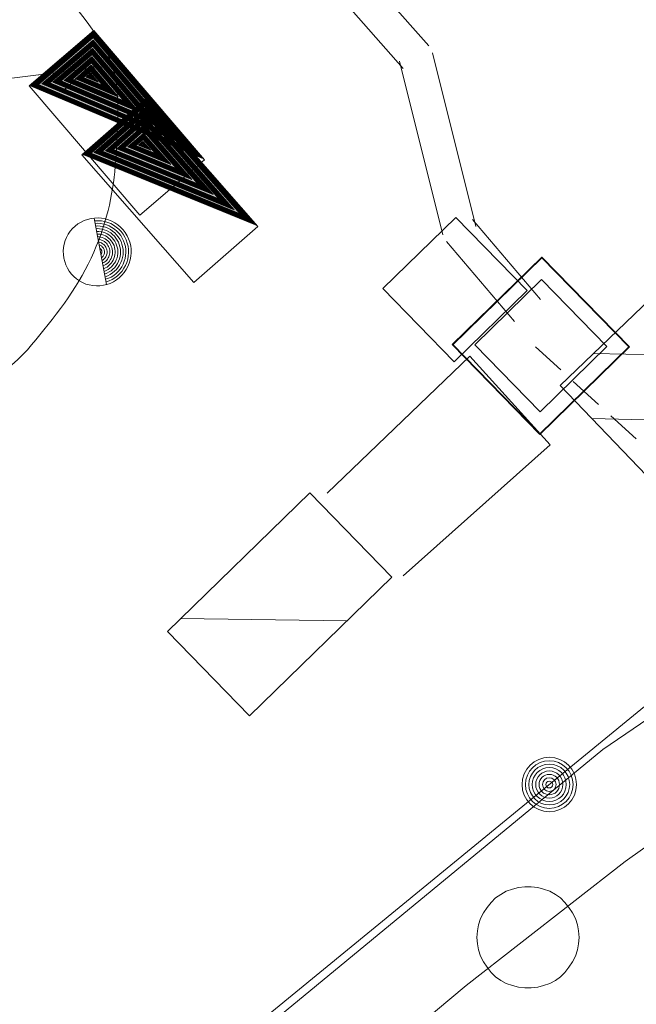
# Model space of a CAD drawing. Header units: metres. Extents: x 3425540 to 3446143, y 5432760 to 5444637.
# Tile 281 of 656: x 3440736 to 3440745, y 5438428 to 5438443. Entities that reach past the tile are written whole.
import ezdxf

# ---------------------------------------------------------------- set-up
doc = ezdxf.new("R2010")
doc.units = ezdxf.units.M
doc.linetypes.add('DASHED', pattern=[0.75, 0.5, -0.25])
for name, color, linetype, lineweight in [('B_Bestand', 9, 'Continuous', 18), ('B_Böschung', 9, 'Continuous', 18), ('B_Flurgrenzen', 9, 'Continuous', 18), ('B_Gleisachse', 9, 'Continuous', 25), ('Bestand Kabeltröge', 9, 'Continuous', 18), ('Bestand_Neu_Strecke 3443', 9, 'Continuous', 18)]:
    doc.layers.add(name, color=color, linetype=linetype, lineweight=lineweight)

msp = doc.modelspace()

# ---------------------------------------------------------------- hatches: boundary and pattern name
at = {"layer": 'B_Bestand'}
h = msp.add_hatch(color=256, dxfattribs=at)
h.paths.add_polyline_path([(3440738.904, 5438440.531), (3440737.314, 5438442.392), (3440736.383, 5438441.597)])
h.paths.add_polyline_path([(3440738.887, 5438440.544), (3440736.392, 5438441.599), (3440737.313, 5438442.385)], flags=16)
h = msp.add_hatch(color=256, dxfattribs=at)
h.paths.add_polyline_path([(3440738.869, 5438440.556), (3440737.312, 5438442.378), (3440736.401, 5438441.6)])
h.paths.add_polyline_path([(3440738.852, 5438440.569), (3440736.41, 5438441.601), (3440737.312, 5438442.372)], flags=16)
h = msp.add_hatch(color=256, dxfattribs=at)
h.paths.add_polyline_path([(3440738.835, 5438440.582), (3440737.311, 5438442.365), (3440736.42, 5438441.603)])
h.paths.add_polyline_path([(3440738.749, 5438440.644), (3440736.466, 5438441.61), (3440737.309, 5438442.33)], flags=16)
h.paths.add_polyline_path([(3440738.767, 5438440.632), (3440736.456, 5438441.608), (3440737.309, 5438442.337)], flags=16)
h.paths.add_polyline_path([(3440738.784, 5438440.619), (3440736.447, 5438441.607), (3440737.31, 5438442.344)], flags=16)
h.paths.add_polyline_path([(3440738.801, 5438440.606), (3440736.438, 5438441.606), (3440737.31, 5438442.351)], flags=16)
h.paths.add_polyline_path([(3440738.818, 5438440.594), (3440736.429, 5438441.604), (3440737.311, 5438442.358)], flags=16)
h = msp.add_hatch(color=256, dxfattribs=at)
h.paths.add_polyline_path([(3440738.732, 5438440.657), (3440737.308, 5438442.323), (3440736.475, 5438441.611)])
h.paths.add_polyline_path([(3440738.715, 5438440.669), (3440736.484, 5438441.613), (3440737.308, 5438442.317)], flags=16)
h = msp.add_hatch(color=256, dxfattribs=at)
h.paths.add_polyline_path([(3440738.698, 5438440.682), (3440737.307, 5438442.31), (3440736.493, 5438441.614)])
h.paths.add_polyline_path([(3440738.681, 5438440.694), (3440736.502, 5438441.616), (3440737.306, 5438442.303)], flags=16)
h = msp.add_hatch(color=256, dxfattribs=at)
h.paths.add_polyline_path([(3440738.595, 5438440.757), (3440737.304, 5438442.268), (3440736.548, 5438441.623)])
h.paths.add_polyline_path([(3440738.578, 5438440.77), (3440736.557, 5438441.624), (3440737.303, 5438442.261)], flags=16)
h = msp.add_hatch(color=256, dxfattribs=at)
h.paths.add_polyline_path([(3440738.561, 5438440.782), (3440737.303, 5438442.255), (3440736.567, 5438441.626)])
h.paths.add_polyline_path([(3440738.544, 5438440.795), (3440736.576, 5438441.627), (3440737.302, 5438442.248)], flags=16)
h = msp.add_hatch(color=256, dxfattribs=at)
h.paths.add_polyline_path([(3440738.527, 5438440.807), (3440737.302, 5438442.241), (3440736.585, 5438441.628)])
h.paths.add_polyline_path([(3440738.441, 5438440.87), (3440736.631, 5438441.635), (3440737.299, 5438442.206)], flags=16)
h.paths.add_polyline_path([(3440738.458, 5438440.858), (3440736.622, 5438441.634), (3440737.299, 5438442.213)], flags=16)
h.paths.add_polyline_path([(3440738.475, 5438440.845), (3440736.612, 5438441.633), (3440737.3, 5438442.22)], flags=16)
h.paths.add_polyline_path([(3440738.492, 5438440.832), (3440736.603, 5438441.631), (3440737.301, 5438442.227)], flags=16)
h.paths.add_polyline_path([(3440738.51, 5438440.82), (3440736.594, 5438441.63), (3440737.301, 5438442.234)], flags=16)
h = msp.add_hatch(color=256, dxfattribs=at)
h.paths.add_polyline_path([(3440738.424, 5438440.883), (3440737.298, 5438442.2), (3440736.64, 5438441.637)])
h.paths.add_polyline_path([(3440738.407, 5438440.895), (3440736.649, 5438441.638), (3440737.298, 5438442.193)], flags=16)
h = msp.add_hatch(color=256, dxfattribs=at)
h.paths.add_polyline_path([(3440738.389, 5438440.908), (3440737.297, 5438442.186), (3440736.658, 5438441.64)])
h.paths.add_polyline_path([(3440738.372, 5438440.92), (3440736.667, 5438441.641), (3440737.297, 5438442.179)], flags=16)
h = msp.add_hatch(color=256, dxfattribs=at)
h.paths.add_polyline_path([(3440738.287, 5438440.983), (3440737.294, 5438442.144), (3440736.713, 5438441.648)])
h.paths.add_polyline_path([(3440738.27, 5438440.995), (3440736.723, 5438441.65), (3440737.294, 5438442.138)], flags=16)
h = msp.add_hatch(color=256, dxfattribs=at)
h.paths.add_polyline_path([(3440738.252, 5438441.008), (3440737.293, 5438442.131), (3440736.732, 5438441.651)])
h.paths.add_polyline_path([(3440738.235, 5438441.021), (3440736.741, 5438441.652), (3440737.292, 5438442.124)], flags=16)
h = msp.add_hatch(color=256, dxfattribs=at)
h.paths.add_polyline_path([(3440738.218, 5438441.033), (3440737.292, 5438442.117), (3440736.75, 5438441.654)])
h.paths.add_polyline_path([(3440738.132, 5438441.096), (3440736.796, 5438441.661), (3440737.289, 5438442.083)], flags=16)
h.paths.add_polyline_path([(3440738.149, 5438441.083), (3440736.787, 5438441.66), (3440737.29, 5438442.089)], flags=16)
h.paths.add_polyline_path([(3440738.167, 5438441.071), (3440736.778, 5438441.658), (3440737.29, 5438442.096)], flags=16)
h.paths.add_polyline_path([(3440738.184, 5438441.058), (3440736.768, 5438441.657), (3440737.291, 5438442.103)], flags=16)
h.paths.add_polyline_path([(3440738.201, 5438441.046), (3440736.759, 5438441.655), (3440737.291, 5438442.11)], flags=16)
h = msp.add_hatch(color=256, dxfattribs=at)
h.paths.add_polyline_path([(3440738.115, 5438441.108), (3440737.289, 5438442.076), (3440736.805, 5438441.662)])
h.paths.add_polyline_path([(3440738.098, 5438441.121), (3440736.814, 5438441.664), (3440737.288, 5438442.069)], flags=16)
h = msp.add_hatch(color=256, dxfattribs=at)
h.paths.add_polyline_path([(3440738.081, 5438441.134), (3440737.288, 5438442.062), (3440736.823, 5438441.665)])
h.paths.add_polyline_path([(3440738.064, 5438441.146), (3440736.833, 5438441.667), (3440737.287, 5438442.055)], flags=16)
h = msp.add_hatch(color=256, dxfattribs=at)
h.paths.add_polyline_path([(3440737.978, 5438441.209), (3440737.284, 5438442.021), (3440736.879, 5438441.674)])
h.paths.add_polyline_path([(3440737.961, 5438441.221), (3440736.888, 5438441.675), (3440737.284, 5438442.014)], flags=16)
h = msp.add_hatch(color=256, dxfattribs=at)
h.paths.add_polyline_path([(3440737.944, 5438441.234), (3440737.283, 5438442.007), (3440736.897, 5438441.677)])
h.paths.add_polyline_path([(3440737.927, 5438441.246), (3440736.906, 5438441.678), (3440737.283, 5438442)], flags=16)
h = msp.add_hatch(color=256, dxfattribs=at)
h.paths.add_polyline_path([(3440737.909, 5438441.259), (3440737.282, 5438441.993), (3440736.915, 5438441.679)])
h.paths.add_polyline_path([(3440737.824, 5438441.322), (3440736.961, 5438441.687), (3440737.28, 5438441.959)], flags=16)
h.paths.add_polyline_path([(3440737.841, 5438441.309), (3440736.952, 5438441.685), (3440737.28, 5438441.966)], flags=16)
h.paths.add_polyline_path([(3440737.858, 5438441.297), (3440736.943, 5438441.684), (3440737.281, 5438441.972)], flags=16)
h.paths.add_polyline_path([(3440737.875, 5438441.284), (3440736.933, 5438441.682), (3440737.281, 5438441.979)], flags=16)
h.paths.add_polyline_path([(3440737.892, 5438441.271), (3440736.924, 5438441.681), (3440737.282, 5438441.986)], flags=16)
h = msp.add_hatch(color=256, dxfattribs=at)
h.paths.add_polyline_path([(3440737.807, 5438441.334), (3440737.279, 5438441.952), (3440736.97, 5438441.688)])
h.paths.add_polyline_path([(3440737.79, 5438441.347), (3440736.979, 5438441.689), (3440737.278, 5438441.945)], flags=16)
h = msp.add_hatch(color=256, dxfattribs=at)
h.paths.add_polyline_path([(3440737.772, 5438441.359), (3440737.278, 5438441.938), (3440736.988, 5438441.691)])
h.paths.add_polyline_path([(3440737.755, 5438441.372), (3440736.998, 5438441.692), (3440737.277, 5438441.931)], flags=16)
h = msp.add_hatch(color=256, dxfattribs=at)
h.paths.add_polyline_path([(3440737.669, 5438441.435), (3440737.275, 5438441.897), (3440737.044, 5438441.699)])
h.paths.add_polyline_path([(3440737.652, 5438441.447), (3440737.053, 5438441.701), (3440737.274, 5438441.89)], flags=16)
h = msp.add_hatch(color=256, dxfattribs=at)
h.paths.add_polyline_path([(3440737.635, 5438441.46), (3440737.274, 5438441.883), (3440737.062, 5438441.702)])
h.paths.add_polyline_path([(3440737.618, 5438441.472), (3440737.071, 5438441.704), (3440737.273, 5438441.876)], flags=16)
h = msp.add_hatch(color=256, dxfattribs=at)
h.paths.add_polyline_path([(3440737.601, 5438441.485), (3440737.272, 5438441.869), (3440737.08, 5438441.705)])
h.paths.add_polyline_path([(3440737.515, 5438441.548), (3440737.126, 5438441.712), (3440737.27, 5438441.835)], flags=16)
h.paths.add_polyline_path([(3440737.532, 5438441.535), (3440737.117, 5438441.711), (3440737.27, 5438441.842)], flags=16)
h.paths.add_polyline_path([(3440737.549, 5438441.523), (3440737.108, 5438441.709), (3440737.271, 5438441.849)], flags=16)
h.paths.add_polyline_path([(3440737.567, 5438441.51), (3440737.099, 5438441.708), (3440737.271, 5438441.855)], flags=16)
h.paths.add_polyline_path([(3440737.584, 5438441.497), (3440737.089, 5438441.706), (3440737.272, 5438441.862)], flags=16)
h = msp.add_hatch(color=256, dxfattribs=at)
h.paths.add_polyline_path([(3440737.498, 5438441.56), (3440737.269, 5438441.828), (3440737.135, 5438441.714)])
h.paths.add_polyline_path([(3440737.481, 5438441.573), (3440737.145, 5438441.715), (3440737.269, 5438441.821)], flags=16)
h = msp.add_hatch(color=256, dxfattribs=at)
h.paths.add_polyline_path([(3440737.464, 5438441.585), (3440737.268, 5438441.814), (3440737.154, 5438441.716)])
h.paths.add_polyline_path([(3440737.447, 5438441.598), (3440737.163, 5438441.718), (3440737.268, 5438441.807)], flags=16)
h = msp.add_hatch(color=256, dxfattribs=at)
h.paths.add_polyline_path([(3440737.378, 5438441.648), (3440737.265, 5438441.78), (3440737.2, 5438441.723)])
h.paths.add_polyline_path([(3440737.361, 5438441.66), (3440737.209, 5438441.725), (3440737.265, 5438441.773)], flags=16)
h = msp.add_hatch(color=256, dxfattribs=at)
h.paths.add_polyline_path([(3440737.344, 5438441.673), (3440737.264, 5438441.766), (3440737.218, 5438441.726)])
h.paths.add_polyline_path([(3440737.327, 5438441.686), (3440737.227, 5438441.728), (3440737.264, 5438441.759)], flags=16)
h = msp.add_hatch(color=256, dxfattribs=at)
h.paths.add_polyline_path([(3440737.309, 5438441.698), (3440737.263, 5438441.752), (3440737.236, 5438441.729)])
h.paths.add_polyline_path([(3440737.292, 5438441.711), (3440737.245, 5438441.731), (3440737.263, 5438441.745)], flags=16)
h = msp.add_hatch(color=256, dxfattribs=at)
h.paths.add_polyline_path([(3440739.69, 5438439.553), (3440738.075, 5438441.392), (3440737.155, 5438440.585)])
h.paths.add_polyline_path([(3440739.673, 5438439.565), (3440737.164, 5438440.586), (3440738.075, 5438441.385)], flags=16)
h = msp.add_hatch(color=256, dxfattribs=at)
h.paths.add_polyline_path([(3440739.655, 5438439.577), (3440738.074, 5438441.378), (3440737.174, 5438440.588)])
h.paths.add_polyline_path([(3440739.638, 5438439.59), (3440737.183, 5438440.589), (3440738.074, 5438441.372)], flags=16)
h = msp.add_hatch(color=256, dxfattribs=at)
h.paths.add_polyline_path([(3440739.621, 5438439.602), (3440738.073, 5438441.365), (3440737.192, 5438440.591)])
h.paths.add_polyline_path([(3440739.534, 5438439.663), (3440737.238, 5438440.599), (3440738.071, 5438441.33)], flags=16)
h.paths.add_polyline_path([(3440739.551, 5438439.651), (3440737.228, 5438440.597), (3440738.071, 5438441.337)], flags=16)
h.paths.add_polyline_path([(3440739.569, 5438439.639), (3440737.219, 5438440.596), (3440738.072, 5438441.344)], flags=16)
h.paths.add_polyline_path([(3440739.586, 5438439.626), (3440737.21, 5438440.594), (3440738.072, 5438441.351)], flags=16)
h.paths.add_polyline_path([(3440739.603, 5438439.614), (3440737.201, 5438440.593), (3440738.073, 5438441.358)], flags=16)
h = msp.add_hatch(color=256, dxfattribs=at)
h.paths.add_polyline_path([(3440739.517, 5438439.676), (3440738.071, 5438441.323), (3440737.247, 5438440.6)])
h.paths.add_polyline_path([(3440739.499, 5438439.688), (3440737.256, 5438440.602), (3440738.07, 5438441.316)], flags=16)
h = msp.add_hatch(color=256, dxfattribs=at)
h.paths.add_polyline_path([(3440739.482, 5438439.7), (3440738.07, 5438441.31), (3440737.265, 5438440.603)])
h.paths.add_polyline_path([(3440739.465, 5438439.713), (3440737.274, 5438440.605), (3440738.069, 5438441.303)], flags=16)
h = msp.add_hatch(color=256, dxfattribs=at)
h.paths.add_polyline_path([(3440739.378, 5438439.774), (3440738.067, 5438441.268), (3440737.32, 5438440.613)])
h.paths.add_polyline_path([(3440739.361, 5438439.787), (3440737.329, 5438440.614), (3440738.067, 5438441.261)], flags=16)
h = msp.add_hatch(color=256, dxfattribs=at)
h.paths.add_polyline_path([(3440739.344, 5438439.799), (3440738.066, 5438441.255), (3440737.338, 5438440.616)])
h.paths.add_polyline_path([(3440739.326, 5438439.811), (3440737.347, 5438440.617), (3440738.066, 5438441.248)], flags=16)
h = msp.add_hatch(color=256, dxfattribs=at)
h.paths.add_polyline_path([(3440739.309, 5438439.824), (3440738.065, 5438441.241), (3440737.357, 5438440.619)])
h.paths.add_polyline_path([(3440739.222, 5438439.885), (3440737.402, 5438440.627), (3440738.063, 5438441.206)], flags=16)
h.paths.add_polyline_path([(3440739.24, 5438439.873), (3440737.393, 5438440.625), (3440738.063, 5438441.213)], flags=16)
h.paths.add_polyline_path([(3440739.257, 5438439.861), (3440737.384, 5438440.623), (3440738.064, 5438441.22)], flags=16)
h.paths.add_polyline_path([(3440739.275, 5438439.848), (3440737.375, 5438440.622), (3440738.064, 5438441.227)], flags=16)
h.paths.add_polyline_path([(3440739.292, 5438439.836), (3440737.366, 5438440.62), (3440738.065, 5438441.234)], flags=16)
h = msp.add_hatch(color=256, dxfattribs=at)
h.paths.add_polyline_path([(3440739.205, 5438439.897), (3440738.063, 5438441.199), (3440737.412, 5438440.628)])
h.paths.add_polyline_path([(3440739.188, 5438439.91), (3440737.421, 5438440.63), (3440738.062, 5438441.193)], flags=16)
h = msp.add_hatch(color=256, dxfattribs=at)
h.paths.add_polyline_path([(3440739.171, 5438439.922), (3440738.062, 5438441.186), (3440737.43, 5438440.631)])
h.paths.add_polyline_path([(3440739.153, 5438439.934), (3440737.439, 5438440.633), (3440738.061, 5438441.179)], flags=16)
h = msp.add_hatch(color=256, dxfattribs=at)
h.paths.add_polyline_path([(3440739.067, 5438439.996), (3440738.059, 5438441.144), (3440737.485, 5438440.64)])
h.paths.add_polyline_path([(3440739.05, 5438440.008), (3440737.494, 5438440.642), (3440738.058, 5438441.137)], flags=16)
h = msp.add_hatch(color=256, dxfattribs=at)
h.paths.add_polyline_path([(3440739.032, 5438440.021), (3440738.058, 5438441.131), (3440737.503, 5438440.644)])
h.paths.add_polyline_path([(3440739.015, 5438440.033), (3440737.512, 5438440.645), (3440738.058, 5438441.124)], flags=16)
h = msp.add_hatch(color=256, dxfattribs=at)
h.paths.add_polyline_path([(3440738.997, 5438440.045), (3440738.057, 5438441.117), (3440737.521, 5438440.646)])
h.paths.add_polyline_path([(3440738.911, 5438440.107), (3440737.567, 5438440.654), (3440738.055, 5438441.082)], flags=16)
h.paths.add_polyline_path([(3440738.928, 5438440.095), (3440737.558, 5438440.653), (3440738.055, 5438441.089)], flags=16)
h.paths.add_polyline_path([(3440738.946, 5438440.082), (3440737.549, 5438440.651), (3440738.056, 5438441.096)], flags=16)
h.paths.add_polyline_path([(3440738.963, 5438440.07), (3440737.54, 5438440.65), (3440738.056, 5438441.103)], flags=16)
h.paths.add_polyline_path([(3440738.98, 5438440.058), (3440737.531, 5438440.648), (3440738.057, 5438441.11)], flags=16)
h = msp.add_hatch(color=256, dxfattribs=at)
h.paths.add_polyline_path([(3440738.894, 5438440.119), (3440738.054, 5438441.075), (3440737.576, 5438440.656)])
h.paths.add_polyline_path([(3440738.876, 5438440.132), (3440737.586, 5438440.657), (3440738.054, 5438441.069)], flags=16)
h = msp.add_hatch(color=256, dxfattribs=at)
h.paths.add_polyline_path([(3440738.859, 5438440.144), (3440738.054, 5438441.062), (3440737.595, 5438440.659)])
h.paths.add_polyline_path([(3440738.842, 5438440.156), (3440737.604, 5438440.66), (3440738.053, 5438441.055)], flags=16)
h = msp.add_hatch(color=256, dxfattribs=at)
h.paths.add_polyline_path([(3440738.755, 5438440.218), (3440738.051, 5438441.02), (3440737.65, 5438440.668)])
h.paths.add_polyline_path([(3440738.738, 5438440.23), (3440737.659, 5438440.67), (3440738.05, 5438441.013)], flags=16)
h = msp.add_hatch(color=256, dxfattribs=at)
h.paths.add_polyline_path([(3440738.721, 5438440.242), (3440738.05, 5438441.007), (3440737.668, 5438440.671)])
h.paths.add_polyline_path([(3440738.703, 5438440.255), (3440737.677, 5438440.673), (3440738.05, 5438441)], flags=16)
h = msp.add_hatch(color=256, dxfattribs=at)
h.paths.add_polyline_path([(3440738.686, 5438440.267), (3440738.049, 5438440.993), (3440737.686, 5438440.674)])
h.paths.add_polyline_path([(3440738.599, 5438440.329), (3440737.732, 5438440.682), (3440738.047, 5438440.958)], flags=16)
h.paths.add_polyline_path([(3440738.617, 5438440.316), (3440737.723, 5438440.68), (3440738.047, 5438440.965)], flags=16)
h.paths.add_polyline_path([(3440738.634, 5438440.304), (3440737.714, 5438440.679), (3440738.048, 5438440.972)], flags=16)
h.paths.add_polyline_path([(3440738.651, 5438440.292), (3440737.704, 5438440.677), (3440738.048, 5438440.979)], flags=16)
h.paths.add_polyline_path([(3440738.669, 5438440.279), (3440737.695, 5438440.676), (3440738.049, 5438440.986)], flags=16)
h = msp.add_hatch(color=256, dxfattribs=at)
h.paths.add_polyline_path([(3440738.582, 5438440.341), (3440738.046, 5438440.951), (3440737.741, 5438440.684)])
h.paths.add_polyline_path([(3440738.565, 5438440.353), (3440737.75, 5438440.685), (3440738.046, 5438440.945)], flags=16)
h = msp.add_hatch(color=256, dxfattribs=at)
h.paths.add_polyline_path([(3440738.548, 5438440.366), (3440738.045, 5438440.938), (3440737.759, 5438440.687)])
h.paths.add_polyline_path([(3440738.53, 5438440.378), (3440737.769, 5438440.688), (3440738.045, 5438440.931)], flags=16)
h = msp.add_hatch(color=256, dxfattribs=at)
h.paths.add_polyline_path([(3440738.444, 5438440.44), (3440738.043, 5438440.896), (3440737.814, 5438440.696)])
h.paths.add_polyline_path([(3440738.426, 5438440.452), (3440737.824, 5438440.697), (3440738.042, 5438440.889)], flags=16)
h = msp.add_hatch(color=256, dxfattribs=at)
h.paths.add_polyline_path([(3440738.409, 5438440.464), (3440738.042, 5438440.883), (3440737.833, 5438440.699)])
h.paths.add_polyline_path([(3440738.392, 5438440.477), (3440737.842, 5438440.7), (3440738.041, 5438440.876)], flags=16)
h = msp.add_hatch(color=256, dxfattribs=at)
h.paths.add_polyline_path([(3440738.374, 5438440.489), (3440738.041, 5438440.869), (3440737.851, 5438440.702)])
h.paths.add_polyline_path([(3440738.288, 5438440.551), (3440737.897, 5438440.71), (3440738.039, 5438440.834)], flags=16)
h.paths.add_polyline_path([(3440738.305, 5438440.538), (3440737.888, 5438440.708), (3440738.039, 5438440.841)], flags=16)
h.paths.add_polyline_path([(3440738.323, 5438440.526), (3440737.878, 5438440.707), (3440738.04, 5438440.848)], flags=16)
h.paths.add_polyline_path([(3440738.34, 5438440.513), (3440737.869, 5438440.705), (3440738.04, 5438440.855)], flags=16)
h.paths.add_polyline_path([(3440738.357, 5438440.501), (3440737.86, 5438440.704), (3440738.041, 5438440.862)], flags=16)
h = msp.add_hatch(color=256, dxfattribs=at)
h.paths.add_polyline_path([(3440738.271, 5438440.563), (3440738.038, 5438440.827), (3440737.906, 5438440.711)])
h.paths.add_polyline_path([(3440738.253, 5438440.575), (3440737.915, 5438440.713), (3440738.038, 5438440.821)], flags=16)
h = msp.add_hatch(color=256, dxfattribs=at)
h.paths.add_polyline_path([(3440738.236, 5438440.587), (3440738.037, 5438440.814), (3440737.924, 5438440.714)])
h.paths.add_polyline_path([(3440738.219, 5438440.6), (3440737.933, 5438440.716), (3440738.037, 5438440.807)], flags=16)
h = msp.add_hatch(color=256, dxfattribs=at)
h.paths.add_polyline_path([(3440738.149, 5438440.649), (3440738.035, 5438440.779), (3440737.97, 5438440.722)])
h.paths.add_polyline_path([(3440738.132, 5438440.661), (3440737.979, 5438440.724), (3440738.035, 5438440.772)], flags=16)
h = msp.add_hatch(color=256, dxfattribs=at)
h.paths.add_polyline_path([(3440738.115, 5438440.674), (3440738.034, 5438440.765), (3440737.988, 5438440.725)])
h.paths.add_polyline_path([(3440738.098, 5438440.686), (3440737.998, 5438440.727), (3440738.034, 5438440.759)], flags=16)
h = msp.add_hatch(color=256, dxfattribs=at)
h.paths.add_polyline_path([(3440738.08, 5438440.698), (3440738.033, 5438440.752), (3440738.007, 5438440.728)])
h.paths.add_polyline_path([(3440738.063, 5438440.711), (3440738.016, 5438440.73), (3440738.033, 5438440.745)], flags=16)

# ---------------------------------------------------------------- linework, layer by layer
for p, q in [((3440737.315, 5438442.406), (3440736.365, 5438441.594)), ((3440738.938, 5438440.506), (3440737.315, 5438442.406)), ((3440737.163, 5438441.879), (3440737.276, 5438441.989)), ((3440741.806, 5438441.956), (3440742.445, 5438439.406)), ((3440742.292, 5438442.078), (3440742.931, 5438439.528)), ((3440736.904, 5438441.554), (3440737.199, 5438441.842)), ((3440737.236, 5438441.804), (3440737.163, 5438441.879)), ((3440737.236, 5438441.804), (3440737.349, 5438441.914)), ((3440736.365, 5438441.594), (3440737.988, 5438439.694)), ((3440736.894, 5438441.554), (3440736.894, 5438441.543)), ((3440736.904, 5438441.554), (3440736.894, 5438441.554)), ((3440736.894, 5438441.543), (3440736.904, 5438441.543)), ((3440736.904, 5438441.543), (3440736.904, 5438441.554)), ((3440738.076, 5438441.406), (3440737.137, 5438440.582)), ((3440739.724, 5438439.528), (3440738.076, 5438441.406)), ((3440737.137, 5438440.582), (3440738.785, 5438438.704)), ((3440737.988, 5438439.694), (3440738.938, 5438440.506)), ((3440737.501, 5438438.675), (3440737.319, 5438439.649)), ((3440742.878, 5438439.629), (3440743.879, 5438438.456)), ((3440738.785, 5438438.704), (3440739.724, 5438439.528)), ((3440742.498, 5438439.305), (3440743.499, 5438438.132)), ((3440742.581, 5438437.791), (3440743.9, 5438439.078)), ((3440742.584, 5438437.788), (3440743.903, 5438439.075)), ((3440742.587, 5438437.785), (3440743.906, 5438439.072)), ((3440743.895, 5438439.072), (3440745.182, 5438437.753)), ((3440743.898, 5438439.075), (3440745.185, 5438437.756)), ((3440743.9, 5438439.078), (3440745.187, 5438437.759)), ((3440742.913, 5438437.787), (3440743.896, 5438438.746)), ((3440743.896, 5438438.746), (3440744.856, 5438437.763)), ((3440743.869, 5438436.472), (3440742.581, 5438437.791)), ((3440743.871, 5438436.475), (3440742.584, 5438437.793)), ((3440743.874, 5438436.477), (3440742.587, 5438437.796)), ((3440743.873, 5438436.803), (3440742.913, 5438437.787)), ((3440745.182, 5438437.764), (3440743.863, 5438436.477)), ((3440745.185, 5438437.762), (3440743.866, 5438436.475)), ((3440745.187, 5438437.759), (3440743.869, 5438436.472)), ((3440744.856, 5438437.763), (3440743.873, 5438436.803)), ((3440746.526, 5438437.621), (3440744.657, 5438437.661)), ((3440744.636, 5438436.704), (3440746.5, 5438436.658)), ((3440738.589, 5438433.764), (3440741.033, 5438433.73))]:
    msp.add_line(p, q, dxfattribs=at)
for points in [[(3440738.904, 5438440.531), (3440737.314, 5438442.392), (3440736.383, 5438441.597)], [(3440738.887, 5438440.544), (3440736.392, 5438441.599), (3440737.313, 5438442.385)], [(3440738.869, 5438440.556), (3440737.312, 5438442.378), (3440736.401, 5438441.6)], [(3440738.852, 5438440.569), (3440736.41, 5438441.601), (3440737.312, 5438442.372)], [(3440738.835, 5438440.582), (3440737.311, 5438442.365), (3440736.42, 5438441.603)], [(3440738.818, 5438440.594), (3440736.429, 5438441.604), (3440737.311, 5438442.358)], [(3440738.801, 5438440.606), (3440736.438, 5438441.606), (3440737.31, 5438442.351)], [(3440738.784, 5438440.619), (3440736.447, 5438441.607), (3440737.31, 5438442.344)], [(3440738.767, 5438440.632), (3440736.456, 5438441.608), (3440737.309, 5438442.337)], [(3440738.749, 5438440.644), (3440736.466, 5438441.61), (3440737.309, 5438442.33)], [(3440738.732, 5438440.657), (3440737.308, 5438442.323), (3440736.475, 5438441.611)], [(3440738.715, 5438440.669), (3440736.484, 5438441.613), (3440737.308, 5438442.317)], [(3440738.698, 5438440.682), (3440737.307, 5438442.31), (3440736.493, 5438441.614)], [(3440738.681, 5438440.694), (3440736.502, 5438441.616), (3440737.306, 5438442.303)], [(3440738.595, 5438440.757), (3440737.304, 5438442.268), (3440736.548, 5438441.623)], [(3440738.578, 5438440.77), (3440736.557, 5438441.624), (3440737.303, 5438442.261)], [(3440738.561, 5438440.782), (3440737.303, 5438442.255), (3440736.567, 5438441.626)], [(3440738.544, 5438440.795), (3440736.576, 5438441.627), (3440737.302, 5438442.248)], [(3440738.527, 5438440.807), (3440737.302, 5438442.241), (3440736.585, 5438441.628)], [(3440738.51, 5438440.82), (3440736.594, 5438441.63), (3440737.301, 5438442.234)], [(3440738.492, 5438440.832), (3440736.603, 5438441.631), (3440737.301, 5438442.227)], [(3440738.475, 5438440.845), (3440736.612, 5438441.633), (3440737.3, 5438442.22)], [(3440738.458, 5438440.858), (3440736.622, 5438441.634), (3440737.299, 5438442.213)], [(3440738.441, 5438440.87), (3440736.631, 5438441.635), (3440737.299, 5438442.206)], [(3440738.424, 5438440.883), (3440737.298, 5438442.2), (3440736.64, 5438441.637)], [(3440738.407, 5438440.895), (3440736.649, 5438441.638), (3440737.298, 5438442.193)], [(3440738.389, 5438440.908), (3440737.297, 5438442.186), (3440736.658, 5438441.64)], [(3440738.372, 5438440.92), (3440736.667, 5438441.641), (3440737.297, 5438442.179)], [(3440738.287, 5438440.983), (3440737.294, 5438442.144), (3440736.713, 5438441.648)], [(3440738.27, 5438440.995), (3440736.723, 5438441.65), (3440737.294, 5438442.138)], [(3440738.252, 5438441.008), (3440737.293, 5438442.131), (3440736.732, 5438441.651)], [(3440738.235, 5438441.021), (3440736.741, 5438441.652), (3440737.292, 5438442.124)], [(3440738.218, 5438441.033), (3440737.292, 5438442.117), (3440736.75, 5438441.654)], [(3440738.201, 5438441.046), (3440736.759, 5438441.655), (3440737.291, 5438442.11)], [(3440738.184, 5438441.058), (3440736.768, 5438441.657), (3440737.291, 5438442.103)], [(3440738.167, 5438441.071), (3440736.778, 5438441.658), (3440737.29, 5438442.096)], [(3440738.149, 5438441.083), (3440736.787, 5438441.66), (3440737.29, 5438442.089)], [(3440738.132, 5438441.096), (3440736.796, 5438441.661), (3440737.289, 5438442.083)], [(3440738.115, 5438441.108), (3440737.289, 5438442.076), (3440736.805, 5438441.662)], [(3440738.098, 5438441.121), (3440736.814, 5438441.664), (3440737.288, 5438442.069)], [(3440738.081, 5438441.134), (3440737.288, 5438442.062), (3440736.823, 5438441.665)], [(3440738.064, 5438441.146), (3440736.833, 5438441.667), (3440737.287, 5438442.055)], [(3440737.978, 5438441.209), (3440737.284, 5438442.021), (3440736.879, 5438441.674)], [(3440737.961, 5438441.221), (3440736.888, 5438441.675), (3440737.284, 5438442.014)], [(3440737.944, 5438441.234), (3440737.283, 5438442.007), (3440736.897, 5438441.677)], [(3440737.927, 5438441.246), (3440736.906, 5438441.678), (3440737.283, 5438442)], [(3440737.909, 5438441.259), (3440737.282, 5438441.993), (3440736.915, 5438441.679)], [(3440737.892, 5438441.271), (3440736.924, 5438441.681), (3440737.282, 5438441.986)], [(3440737.875, 5438441.284), (3440736.933, 5438441.682), (3440737.281, 5438441.979)], [(3440737.858, 5438441.297), (3440736.943, 5438441.684), (3440737.281, 5438441.972)], [(3440737.841, 5438441.309), (3440736.952, 5438441.685), (3440737.28, 5438441.966)], [(3440737.824, 5438441.322), (3440736.961, 5438441.687), (3440737.28, 5438441.959)], [(3440737.807, 5438441.334), (3440737.279, 5438441.952), (3440736.97, 5438441.688)], [(3440737.79, 5438441.347), (3440736.979, 5438441.689), (3440737.278, 5438441.945)], [(3440737.772, 5438441.359), (3440737.278, 5438441.938), (3440736.988, 5438441.691)], [(3440737.755, 5438441.372), (3440736.998, 5438441.692), (3440737.277, 5438441.931)], [(3440737.669, 5438441.435), (3440737.275, 5438441.897), (3440737.044, 5438441.699)], [(3440737.652, 5438441.447), (3440737.053, 5438441.701), (3440737.274, 5438441.89)], [(3440737.635, 5438441.46), (3440737.274, 5438441.883), (3440737.062, 5438441.702)], [(3440737.618, 5438441.472), (3440737.071, 5438441.704), (3440737.273, 5438441.876)], [(3440737.601, 5438441.485), (3440737.272, 5438441.869), (3440737.08, 5438441.705)], [(3440737.584, 5438441.497), (3440737.089, 5438441.706), (3440737.272, 5438441.862)], [(3440737.567, 5438441.51), (3440737.099, 5438441.708), (3440737.271, 5438441.855)], [(3440737.549, 5438441.523), (3440737.108, 5438441.709), (3440737.271, 5438441.849)], [(3440737.532, 5438441.535), (3440737.117, 5438441.711), (3440737.27, 5438441.842)], [(3440737.515, 5438441.548), (3440737.126, 5438441.712), (3440737.27, 5438441.835)], [(3440737.498, 5438441.56), (3440737.269, 5438441.828), (3440737.135, 5438441.714)], [(3440737.481, 5438441.573), (3440737.145, 5438441.715), (3440737.269, 5438441.821)], [(3440737.464, 5438441.585), (3440737.268, 5438441.814), (3440737.154, 5438441.716)], [(3440737.447, 5438441.598), (3440737.163, 5438441.718), (3440737.268, 5438441.807)], [(3440737.378, 5438441.648), (3440737.265, 5438441.78), (3440737.2, 5438441.723)], [(3440737.361, 5438441.66), (3440737.209, 5438441.725), (3440737.265, 5438441.773)], [(3440737.344, 5438441.673), (3440737.264, 5438441.766), (3440737.218, 5438441.726)], [(3440737.327, 5438441.686), (3440737.227, 5438441.728), (3440737.264, 5438441.759)], [(3440737.309, 5438441.698), (3440737.263, 5438441.752), (3440737.236, 5438441.729)], [(3440737.292, 5438441.711), (3440737.245, 5438441.731), (3440737.263, 5438441.745)], [(3440739.69, 5438439.553), (3440738.075, 5438441.392), (3440737.155, 5438440.585)], [(3440739.673, 5438439.565), (3440737.164, 5438440.586), (3440738.075, 5438441.385)], [(3440739.655, 5438439.577), (3440738.074, 5438441.378), (3440737.174, 5438440.588)], [(3440739.638, 5438439.59), (3440737.183, 5438440.589), (3440738.074, 5438441.372)], [(3440739.621, 5438439.602), (3440738.073, 5438441.365), (3440737.192, 5438440.591)], [(3440739.603, 5438439.614), (3440737.201, 5438440.593), (3440738.073, 5438441.358)], [(3440739.586, 5438439.626), (3440737.21, 5438440.594), (3440738.072, 5438441.351)], [(3440739.569, 5438439.639), (3440737.219, 5438440.596), (3440738.072, 5438441.344)], [(3440739.551, 5438439.651), (3440737.228, 5438440.597), (3440738.071, 5438441.337)], [(3440739.534, 5438439.663), (3440737.238, 5438440.599), (3440738.071, 5438441.33)], [(3440739.517, 5438439.676), (3440738.071, 5438441.323), (3440737.247, 5438440.6)], [(3440739.499, 5438439.688), (3440737.256, 5438440.602), (3440738.07, 5438441.316)], [(3440739.482, 5438439.7), (3440738.07, 5438441.31), (3440737.265, 5438440.603)], [(3440739.465, 5438439.713), (3440737.274, 5438440.605), (3440738.069, 5438441.303)], [(3440739.378, 5438439.774), (3440738.067, 5438441.268), (3440737.32, 5438440.613)], [(3440739.361, 5438439.787), (3440737.329, 5438440.614), (3440738.067, 5438441.261)], [(3440739.344, 5438439.799), (3440738.066, 5438441.255), (3440737.338, 5438440.616)], [(3440739.326, 5438439.811), (3440737.347, 5438440.617), (3440738.066, 5438441.248)], [(3440739.309, 5438439.824), (3440738.065, 5438441.241), (3440737.357, 5438440.619)], [(3440739.292, 5438439.836), (3440737.366, 5438440.62), (3440738.065, 5438441.234)], [(3440739.275, 5438439.848), (3440737.375, 5438440.622), (3440738.064, 5438441.227)], [(3440739.257, 5438439.861), (3440737.384, 5438440.623), (3440738.064, 5438441.22)], [(3440739.24, 5438439.873), (3440737.393, 5438440.625), (3440738.063, 5438441.213)], [(3440739.222, 5438439.885), (3440737.402, 5438440.627), (3440738.063, 5438441.206)], [(3440739.205, 5438439.897), (3440738.063, 5438441.199), (3440737.412, 5438440.628)], [(3440739.188, 5438439.91), (3440737.421, 5438440.63), (3440738.062, 5438441.193)], [(3440739.171, 5438439.922), (3440738.062, 5438441.186), (3440737.43, 5438440.631)], [(3440739.153, 5438439.934), (3440737.439, 5438440.633), (3440738.061, 5438441.179)], [(3440739.067, 5438439.996), (3440738.059, 5438441.144), (3440737.485, 5438440.64)], [(3440739.05, 5438440.008), (3440737.494, 5438440.642), (3440738.058, 5438441.137)], [(3440739.032, 5438440.021), (3440738.058, 5438441.131), (3440737.503, 5438440.644)], [(3440739.015, 5438440.033), (3440737.512, 5438440.645), (3440738.058, 5438441.124)], [(3440738.997, 5438440.045), (3440738.057, 5438441.117), (3440737.521, 5438440.646)], [(3440738.98, 5438440.058), (3440737.531, 5438440.648), (3440738.057, 5438441.11)], [(3440738.963, 5438440.07), (3440737.54, 5438440.65), (3440738.056, 5438441.103)], [(3440738.946, 5438440.082), (3440737.549, 5438440.651), (3440738.056, 5438441.096)], [(3440738.928, 5438440.095), (3440737.558, 5438440.653), (3440738.055, 5438441.089)], [(3440738.911, 5438440.107), (3440737.567, 5438440.654), (3440738.055, 5438441.082)], [(3440738.894, 5438440.119), (3440738.054, 5438441.075), (3440737.576, 5438440.656)], [(3440738.876, 5438440.132), (3440737.586, 5438440.657), (3440738.054, 5438441.069)], [(3440738.859, 5438440.144), (3440738.054, 5438441.062), (3440737.595, 5438440.659)], [(3440738.842, 5438440.156), (3440737.604, 5438440.66), (3440738.053, 5438441.055)], [(3440738.755, 5438440.218), (3440738.051, 5438441.02), (3440737.65, 5438440.668)], [(3440738.738, 5438440.23), (3440737.659, 5438440.67), (3440738.05, 5438441.013)], [(3440738.721, 5438440.242), (3440738.05, 5438441.007), (3440737.668, 5438440.671)], [(3440738.703, 5438440.255), (3440737.677, 5438440.673), (3440738.05, 5438441)], [(3440738.686, 5438440.267), (3440738.049, 5438440.993), (3440737.686, 5438440.674)], [(3440738.669, 5438440.279), (3440737.695, 5438440.676), (3440738.049, 5438440.986)], [(3440738.651, 5438440.292), (3440737.704, 5438440.677), (3440738.048, 5438440.979)], [(3440738.634, 5438440.304), (3440737.714, 5438440.679), (3440738.048, 5438440.972)], [(3440738.617, 5438440.316), (3440737.723, 5438440.68), (3440738.047, 5438440.965)], [(3440738.599, 5438440.329), (3440737.732, 5438440.682), (3440738.047, 5438440.958)], [(3440738.582, 5438440.341), (3440738.046, 5438440.951), (3440737.741, 5438440.684)], [(3440738.565, 5438440.353), (3440737.75, 5438440.685), (3440738.046, 5438440.945)], [(3440738.548, 5438440.366), (3440738.045, 5438440.938), (3440737.759, 5438440.687)], [(3440738.53, 5438440.378), (3440737.769, 5438440.688), (3440738.045, 5438440.931)], [(3440738.444, 5438440.44), (3440738.043, 5438440.896), (3440737.814, 5438440.696)], [(3440738.426, 5438440.452), (3440737.824, 5438440.697), (3440738.042, 5438440.889)], [(3440738.409, 5438440.464), (3440738.042, 5438440.883), (3440737.833, 5438440.699)], [(3440738.392, 5438440.477), (3440737.842, 5438440.7), (3440738.041, 5438440.876)], [(3440738.374, 5438440.489), (3440738.041, 5438440.869), (3440737.851, 5438440.702)], [(3440738.357, 5438440.501), (3440737.86, 5438440.704), (3440738.041, 5438440.862)], [(3440738.34, 5438440.513), (3440737.869, 5438440.705), (3440738.04, 5438440.855)], [(3440738.323, 5438440.526), (3440737.878, 5438440.707), (3440738.04, 5438440.848)], [(3440738.305, 5438440.538), (3440737.888, 5438440.708), (3440738.039, 5438440.841)], [(3440738.288, 5438440.551), (3440737.897, 5438440.71), (3440738.039, 5438440.834)], [(3440738.271, 5438440.563), (3440738.038, 5438440.827), (3440737.906, 5438440.711)], [(3440738.253, 5438440.575), (3440737.915, 5438440.713), (3440738.038, 5438440.821)], [(3440738.236, 5438440.587), (3440738.037, 5438440.814), (3440737.924, 5438440.714)], [(3440738.219, 5438440.6), (3440737.933, 5438440.716), (3440738.037, 5438440.807)], [(3440738.149, 5438440.649), (3440738.035, 5438440.779), (3440737.97, 5438440.722)], [(3440738.132, 5438440.661), (3440737.979, 5438440.724), (3440738.035, 5438440.772)], [(3440738.115, 5438440.674), (3440738.034, 5438440.765), (3440737.988, 5438440.725)], [(3440738.098, 5438440.686), (3440737.998, 5438440.727), (3440738.034, 5438440.759)], [(3440738.08, 5438440.698), (3440738.033, 5438440.752), (3440738.007, 5438440.728)], [(3440738.063, 5438440.711), (3440738.016, 5438440.73), (3440738.033, 5438440.745)]]:
    msp.add_lwpolyline(points, close=True, dxfattribs=at)
for points in [[(3440737.272, 5438439.645), (3440737.221, 5438439.632), (3440737.172, 5438439.615), (3440737.125, 5438439.592), (3440737.08, 5438439.565), (3440737.039, 5438439.533), (3440737.001, 5438439.497), (3440736.967, 5438439.457), (3440736.937, 5438439.414), (3440736.913, 5438439.368), (3440736.893, 5438439.32), (3440736.878, 5438439.27), (3440736.868, 5438439.218), (3440736.864, 5438439.166), (3440736.866, 5438439.114), (3440736.873, 5438439.062), (3440736.885, 5438439.011), (3440736.902, 5438438.962), (3440736.925, 5438438.915), (3440736.952, 5438438.87), (3440736.984, 5438438.829), (3440737.02, 5438438.791), (3440737.06, 5438438.757), (3440737.103, 5438438.727), (3440737.149, 5438438.702), (3440737.197, 5438438.682), (3440737.247, 5438438.668), (3440737.299, 5438438.658), (3440737.351, 5438438.654), (3440737.403, 5438438.656), (3440737.455, 5438438.663), (3440737.506, 5438438.675), (3440737.555, 5438438.692), (3440737.602, 5438438.715), (3440737.647, 5438438.742), (3440737.688, 5438438.774), (3440737.726, 5438438.81), (3440737.76, 5438438.85), (3440737.79, 5438438.893), (3440737.815, 5438438.939), (3440737.835, 5438438.987), (3440737.849, 5438439.037), (3440737.859, 5438439.089), (3440737.863, 5438439.141), (3440737.861, 5438439.193), (3440737.855, 5438439.245), (3440737.842, 5438439.296), (3440737.825, 5438439.345), (3440737.802, 5438439.392), (3440737.775, 5438439.437), (3440737.743, 5438439.478), (3440737.707, 5438439.516), (3440737.667, 5438439.55), (3440737.624, 5438439.58), (3440737.578, 5438439.605), (3440737.53, 5438439.625), (3440737.48, 5438439.639), (3440737.428, 5438439.649), (3440737.376, 5438439.653), (3440737.324, 5438439.651), (3440737.272, 5438439.645)], [(3440742.635, 5438439.662), (3440743.682, 5438438.588), (3440742.609, 5438437.54), (3440741.561, 5438438.614), (3440742.635, 5438439.662)], [(3440737.494, 5438438.712), (3440737.539, 5438438.728), (3440737.583, 5438438.749), (3440737.624, 5438438.774), (3440737.662, 5438438.803), (3440737.697, 5438438.837), (3440737.728, 5438438.873), (3440737.756, 5438438.913), (3440737.779, 5438438.955), (3440737.797, 5438439), (3440737.811, 5438439.046), (3440737.82, 5438439.093), (3440737.824, 5438439.141), (3440737.822, 5438439.189), (3440737.816, 5438439.237), (3440737.805, 5438439.284), (3440737.789, 5438439.329), (3440737.768, 5438439.373), (3440737.743, 5438439.414), (3440737.714, 5438439.452), (3440737.681, 5438439.487), (3440737.644, 5438439.518), (3440737.604, 5438439.546), (3440737.562, 5438439.569), (3440737.517, 5438439.587), (3440737.471, 5438439.601), (3440737.424, 5438439.61), (3440737.376, 5438439.613), (3440737.328, 5438439.612), (3440737.326, 5438439.612)], [(3440737.487, 5438438.751), (3440737.528, 5438438.766), (3440737.568, 5438438.785), (3440737.605, 5438438.809), (3440737.64, 5438438.836), (3440737.671, 5438438.867), (3440737.7, 5438438.9), (3440737.724, 5438438.937), (3440737.745, 5438438.976), (3440737.761, 5438439.017), (3440737.774, 5438439.059), (3440737.781, 5438439.102), (3440737.784, 5438439.146), (3440737.783, 5438439.19), (3440737.777, 5438439.234), (3440737.766, 5438439.277), (3440737.751, 5438439.318), (3440737.732, 5438439.358), (3440737.708, 5438439.395), (3440737.681, 5438439.43), (3440737.65, 5438439.461), (3440737.617, 5438439.49), (3440737.58, 5438439.514), (3440737.541, 5438439.535), (3440737.5, 5438439.551), (3440737.458, 5438439.564), (3440737.415, 5438439.571), (3440737.371, 5438439.574), (3440737.334, 5438439.573)], [(3440737.479, 5438438.79), (3440737.517, 5438438.804), (3440737.552, 5438438.822), (3440737.586, 5438438.844), (3440737.617, 5438438.869), (3440737.646, 5438438.897), (3440737.671, 5438438.928), (3440737.693, 5438438.961), (3440737.711, 5438438.996), (3440737.726, 5438439.034), (3440737.736, 5438439.072), (3440737.743, 5438439.111), (3440737.745, 5438439.151), (3440737.743, 5438439.191), (3440737.737, 5438439.231), (3440737.727, 5438439.269), (3440737.713, 5438439.307), (3440737.695, 5438439.342), (3440737.673, 5438439.376), (3440737.649, 5438439.407), (3440737.62, 5438439.436), (3440737.59, 5438439.461), (3440737.556, 5438439.483), (3440737.521, 5438439.501), (3440737.483, 5438439.516), (3440737.445, 5438439.526), (3440737.406, 5438439.533), (3440737.366, 5438439.535), (3440737.341, 5438439.534)], [(3440737.472, 5438438.829), (3440737.505, 5438438.842), (3440737.537, 5438438.859), (3440737.567, 5438438.878), (3440737.595, 5438438.901), (3440737.62, 5438438.927), (3440737.642, 5438438.955), (3440737.661, 5438438.985), (3440737.677, 5438439.017), (3440737.69, 5438439.051), (3440737.699, 5438439.085), (3440737.704, 5438439.121), (3440737.706, 5438439.157), (3440737.703, 5438439.192), (3440737.698, 5438439.228), (3440737.688, 5438439.262), (3440737.675, 5438439.295), (3440737.658, 5438439.327), (3440737.639, 5438439.357), (3440737.616, 5438439.385), (3440737.59, 5438439.41), (3440737.562, 5438439.432), (3440737.532, 5438439.451), (3440737.5, 5438439.467), (3440737.466, 5438439.48), (3440737.432, 5438439.489), (3440737.396, 5438439.494), (3440737.361, 5438439.496), (3440737.348, 5438439.495)], [(3440737.465, 5438438.868), (3440737.494, 5438438.88), (3440737.522, 5438438.895), (3440737.548, 5438438.913), (3440737.572, 5438438.934), (3440737.594, 5438438.957), (3440737.613, 5438438.982), (3440737.63, 5438439.009), (3440737.643, 5438439.038), (3440737.654, 5438439.068), (3440737.661, 5438439.098), (3440737.665, 5438439.13), (3440737.666, 5438439.162), (3440737.664, 5438439.193), (3440737.658, 5438439.224), (3440737.649, 5438439.255), (3440737.637, 5438439.284), (3440737.622, 5438439.312), (3440737.604, 5438439.338), (3440737.583, 5438439.362), (3440737.56, 5438439.384), (3440737.535, 5438439.403), (3440737.508, 5438439.42), (3440737.479, 5438439.433), (3440737.449, 5438439.444), (3440737.419, 5438439.451), (3440737.387, 5438439.455), (3440737.355, 5438439.456)], [(3440737.457, 5438438.907), (3440737.483, 5438438.918), (3440737.507, 5438438.932), (3440737.529, 5438438.948), (3440737.549, 5438438.967), (3440737.568, 5438438.987), (3440737.584, 5438439.009), (3440737.598, 5438439.033), (3440737.609, 5438439.058), (3440737.618, 5438439.085), (3440737.624, 5438439.112), (3440737.627, 5438439.139), (3440737.627, 5438439.167), (3440737.624, 5438439.194), (3440737.618, 5438439.221), (3440737.61, 5438439.247), (3440737.599, 5438439.273), (3440737.585, 5438439.297), (3440737.569, 5438439.319), (3440737.55, 5438439.339), (3440737.53, 5438439.358), (3440737.508, 5438439.374), (3440737.484, 5438439.388), (3440737.459, 5438439.399), (3440737.432, 5438439.408), (3440737.405, 5438439.414), (3440737.378, 5438439.417), (3440737.362, 5438439.417)], [(3440737.45, 5438438.947), (3440737.471, 5438438.957), (3440737.491, 5438438.969), (3440737.51, 5438438.983), (3440737.527, 5438439), (3440737.542, 5438439.017), (3440737.555, 5438439.037), (3440737.566, 5438439.057), (3440737.575, 5438439.079), (3440737.582, 5438439.102), (3440737.586, 5438439.125), (3440737.588, 5438439.148), (3440737.587, 5438439.172), (3440737.584, 5438439.195), (3440737.578, 5438439.218), (3440737.57, 5438439.24), (3440737.56, 5438439.261), (3440737.548, 5438439.281), (3440737.534, 5438439.3), (3440737.517, 5438439.317), (3440737.5, 5438439.332), (3440737.48, 5438439.345), (3440737.46, 5438439.356), (3440737.438, 5438439.365), (3440737.415, 5438439.372), (3440737.392, 5438439.376), (3440737.37, 5438439.378)], [(3440737.443, 5438438.987), (3440737.46, 5438438.996), (3440737.476, 5438439.007), (3440737.491, 5438439.019), (3440737.504, 5438439.033), (3440737.516, 5438439.049), (3440737.526, 5438439.065), (3440737.534, 5438439.083), (3440737.541, 5438439.101), (3440737.545, 5438439.12), (3440737.548, 5438439.139), (3440737.548, 5438439.158), (3440737.547, 5438439.178), (3440737.543, 5438439.197), (3440737.538, 5438439.215), (3440737.53, 5438439.233), (3440737.521, 5438439.25), (3440737.51, 5438439.266), (3440737.498, 5438439.281), (3440737.484, 5438439.294), (3440737.468, 5438439.306), (3440737.452, 5438439.316), (3440737.434, 5438439.324), (3440737.416, 5438439.331), (3440737.397, 5438439.335), (3440737.378, 5438439.338)], [(3440737.435, 5438439.027), (3440737.448, 5438439.035), (3440737.46, 5438439.045), (3440737.471, 5438439.055), (3440737.48, 5438439.067), (3440737.489, 5438439.08), (3440737.496, 5438439.093), (3440737.501, 5438439.107), (3440737.506, 5438439.122), (3440737.508, 5438439.137), (3440737.509, 5438439.152), (3440737.508, 5438439.167), (3440737.506, 5438439.183), (3440737.502, 5438439.197), (3440737.497, 5438439.211), (3440737.49, 5438439.225), (3440737.482, 5438439.238), (3440737.473, 5438439.25), (3440737.462, 5438439.261), (3440737.45, 5438439.27), (3440737.437, 5438439.279), (3440737.424, 5438439.286), (3440737.41, 5438439.291), (3440737.395, 5438439.296), (3440737.385, 5438439.297)], [(3440737.428, 5438439.069), (3440737.436, 5438439.076), (3440737.444, 5438439.084), (3440737.451, 5438439.093), (3440737.457, 5438439.102), (3440737.461, 5438439.112), (3440737.465, 5438439.123), (3440737.468, 5438439.133), (3440737.469, 5438439.145), (3440737.47, 5438439.156), (3440737.469, 5438439.167), (3440737.467, 5438439.178), (3440737.464, 5438439.188), (3440737.46, 5438439.199), (3440737.454, 5438439.208), (3440737.448, 5438439.218), (3440737.441, 5438439.226), (3440737.433, 5438439.234), (3440737.424, 5438439.241), (3440737.415, 5438439.246), (3440737.405, 5438439.251), (3440737.394, 5438439.255), (3440737.393, 5438439.256)], [(3440737.419, 5438439.116), (3440737.422, 5438439.122), (3440737.425, 5438439.128), (3440737.428, 5438439.135), (3440737.429, 5438439.141), (3440737.43, 5438439.148), (3440737.43, 5438439.162), (3440737.429, 5438439.169), (3440737.427, 5438439.176), (3440737.424, 5438439.182), (3440737.42, 5438439.188), (3440737.417, 5438439.194), (3440737.412, 5438439.2), (3440737.407, 5438439.204), (3440737.401, 5438439.209)], [(3440745.612, 5438438.576), (3440746.994, 5438437.132), (3440745.551, 5438435.749), (3440744.168, 5438437.193), (3440745.612, 5438438.576)], [(3440740.743, 5438435.606), (3440742.843, 5438437.622), (3440744.024, 5438436.319), (3440741.859, 5438434.393)], [(3440738.396, 5438433.577), (3440740.491, 5438435.614), (3440741.696, 5438434.375)], [(3440748.886, 5438434.627), (3440744.795, 5438431.841), (3440736.377, 5438424.905), (3440728.486, 5438418.024), (3440722.585, 5438412.857), (3440716.885, 5438407.889)], [(3440747.876, 5438434.495), (3440736.487, 5438425.162), (3440727.608, 5438417.432), (3440721.244, 5438411.846), (3440716.948, 5438408.112)], [(3440741.696, 5438434.375), (3440739.601, 5438432.338), (3440738.396, 5438433.577)]]:
    msp.add_lwpolyline(points, dxfattribs=at)
for radius in [0.4, 0.35, 0.3, 0.25, 0.2, 0.15, 0.1, 0.05]:
    msp.add_circle((3440744.009, 5438431.326), radius, dxfattribs=at)
for points in [[(3440738.938, 5438440.506), (3440737.315, 5438442.406), (3440736.365, 5438441.594)], [(3440738.921, 5438440.519), (3440737.314, 5438442.399), (3440736.374, 5438441.596)], [(3440738.664, 5438440.707), (3440737.306, 5438442.296), (3440736.511, 5438441.617)], [(3440738.647, 5438440.719), (3440737.305, 5438442.289), (3440736.521, 5438441.618)], [(3440738.629, 5438440.732), (3440737.305, 5438442.282), (3440736.53, 5438441.62)], [(3440738.612, 5438440.745), (3440737.304, 5438442.275), (3440736.539, 5438441.621)], [(3440738.355, 5438440.933), (3440737.296, 5438442.172), (3440736.677, 5438441.643)], [(3440738.338, 5438440.945), (3440737.296, 5438442.165), (3440736.686, 5438441.644)], [(3440738.321, 5438440.958), (3440737.295, 5438442.158), (3440736.695, 5438441.645)], [(3440738.304, 5438440.97), (3440737.295, 5438442.151), (3440736.704, 5438441.647)], [(3440738.047, 5438441.159), (3440737.287, 5438442.048), (3440736.842, 5438441.668)], [(3440738.03, 5438441.171), (3440737.286, 5438442.041), (3440736.851, 5438441.67)], [(3440738.012, 5438441.184), (3440737.285, 5438442.034), (3440736.86, 5438441.671)], [(3440737.995, 5438441.196), (3440737.285, 5438442.028), (3440736.869, 5438441.672)], [(3440737.738, 5438441.384), (3440737.277, 5438441.924), (3440737.007, 5438441.694)], [(3440737.721, 5438441.397), (3440737.276, 5438441.917), (3440737.016, 5438441.695)], [(3440737.704, 5438441.41), (3440737.276, 5438441.911), (3440737.025, 5438441.697)], [(3440737.687, 5438441.422), (3440737.275, 5438441.904), (3440737.034, 5438441.698)], [(3440737.43, 5438441.61), (3440737.267, 5438441.8), (3440737.172, 5438441.719)], [(3440737.412, 5438441.623), (3440737.267, 5438441.794), (3440737.181, 5438441.721)], [(3440737.395, 5438441.635), (3440737.266, 5438441.787), (3440737.19, 5438441.722)], [(3440737.275, 5438441.723), (3440737.262, 5438441.738), (3440737.255, 5438441.732)], [(3440739.724, 5438439.528), (3440738.076, 5438441.406), (3440737.137, 5438440.582)], [(3440739.707, 5438439.54), (3440738.076, 5438441.399), (3440737.146, 5438440.583)], [(3440739.448, 5438439.725), (3440738.069, 5438441.296), (3440737.283, 5438440.606)], [(3440739.43, 5438439.737), (3440738.068, 5438441.289), (3440737.293, 5438440.608)], [(3440739.413, 5438439.75), (3440738.068, 5438441.282), (3440737.302, 5438440.61)], [(3440739.396, 5438439.762), (3440738.067, 5438441.275), (3440737.311, 5438440.611)], [(3440739.136, 5438439.947), (3440738.061, 5438441.172), (3440737.448, 5438440.634)], [(3440739.119, 5438439.959), (3440738.06, 5438441.165), (3440737.457, 5438440.636)], [(3440739.101, 5438439.971), (3440738.06, 5438441.158), (3440737.466, 5438440.637)], [(3440739.084, 5438439.984), (3440738.059, 5438441.151), (3440737.476, 5438440.639)], [(3440738.825, 5438440.168), (3440738.053, 5438441.048), (3440737.613, 5438440.662)], [(3440738.807, 5438440.181), (3440738.052, 5438441.041), (3440737.622, 5438440.663)], [(3440738.79, 5438440.193), (3440738.052, 5438441.034), (3440737.631, 5438440.665)], [(3440738.773, 5438440.206), (3440738.051, 5438441.027), (3440737.64, 5438440.667)], [(3440738.513, 5438440.39), (3440738.045, 5438440.924), (3440737.778, 5438440.69)], [(3440738.496, 5438440.403), (3440738.044, 5438440.917), (3440737.787, 5438440.691)], [(3440738.478, 5438440.415), (3440738.044, 5438440.91), (3440737.796, 5438440.693)], [(3440738.461, 5438440.427), (3440738.043, 5438440.903), (3440737.805, 5438440.694)], [(3440738.202, 5438440.612), (3440738.036, 5438440.8), (3440737.942, 5438440.717)], [(3440738.184, 5438440.624), (3440738.036, 5438440.793), (3440737.952, 5438440.719)], [(3440738.167, 5438440.637), (3440738.036, 5438440.786), (3440737.961, 5438440.721)], [(3440738.046, 5438440.723), (3440738.032, 5438440.738), (3440738.025, 5438440.731)]]:
    msp.add_solid(points, dxfattribs=at)
at = {"layer": 'B_Böschung'}
msp.add_line((3440737.496, 5438441.878), (3440730.977, 5438441.073), dxfattribs=at)
msp.add_open_spline([(3440730.306, 5438451.437), (3440731.517, 5438449.891), (3440732.727, 5438448.344), (3440733.938, 5438446.797), (3440734.749, 5438445.761), (3440735.51, 5438444.686), (3440736.298, 5438443.633), (3440736.669, 5438443.138), (3440737.088, 5438442.784), (3440737.452, 5438442.177), (3440737.72, 5438441.729), (3440737.666, 5438441.273), (3440737.653, 5438440.821), (3440737.64, 5438440.386), (3440737.594, 5438439.951), (3440737.452, 5438439.516), (3440737.286, 5438439.005), (3440737.04, 5438438.59), (3440736.699, 5438438.16), (3440736.385, 5438437.765), (3440736.067, 5438437.313), (3440735.595, 5438437.256), (3440734.859, 5438437.168), (3440734.122, 5438437.088), (3440733.386, 5438437.005), (3440733.085, 5438436.971), (3440732.732, 5438437.077), (3440732.483, 5438436.905), (3440732.215, 5438436.721), (3440731.948, 5438436.537), (3440731.68, 5438436.352)], degree=3, knots=[0, 0, 0, 0, 0.274407, 0.274407, 0.274407, 0.458226, 0.458226, 0.458226, 0.544745, 0.544745, 0.544745, 0.608583, 0.608583, 0.608583, 0.670072, 0.670072, 0.670072, 0.742303, 0.742303, 0.742303, 0.808753, 0.808753, 0.808753, 0.912286, 0.912286, 0.912286, 0.954595, 0.954595, 0.954595, 1, 1, 1, 1], dxfattribs=at)
at = {"layer": 'B_Flurgrenzen'}
for points in [[(3440749.79, 5438433.41), (3440746.837, 5438431.417), (3440745.122, 5438430.195), (3440742.786, 5438428.374), (3440740.441, 5438426.409), (3440738.175, 5438424.474), (3440735.866, 5438422.448), (3440733.621, 5438420.484), (3440731.353, 5438418.509)], [(3440744.446, 5438429.08), (3440744.44, 5438429.174), (3440744.422, 5438429.263), (3440744.393, 5438429.358), (3440744.352, 5438429.44), (3440744.298, 5438429.517), (3440744.239, 5438429.594), (3440744.174, 5438429.659), (3440744.098, 5438429.712), (3440744.015, 5438429.759), (3440743.926, 5438429.789), (3440743.838, 5438429.812), (3440743.743, 5438429.824), (3440743.649, 5438429.824), (3440743.554, 5438429.812), (3440743.466, 5438429.789), (3440743.377, 5438429.759), (3440743.294, 5438429.712), (3440743.218, 5438429.659), (3440743.153, 5438429.594), (3440743.094, 5438429.517), (3440743.04, 5438429.44), (3440742.999, 5438429.358), (3440742.97, 5438429.263), (3440742.952, 5438429.174), (3440742.946, 5438429.08), (3440742.952, 5438428.986), (3440742.97, 5438428.897), (3440742.999, 5438428.802), (3440743.04, 5438428.72), (3440743.094, 5438428.643), (3440743.153, 5438428.566), (3440743.218, 5438428.501), (3440743.294, 5438428.448), (3440743.377, 5438428.401), (3440743.466, 5438428.371), (3440743.554, 5438428.348), (3440743.649, 5438428.336), (3440743.743, 5438428.336), (3440743.838, 5438428.348), (3440743.926, 5438428.371), (3440744.015, 5438428.401), (3440744.098, 5438428.448), (3440744.174, 5438428.501), (3440744.239, 5438428.566), (3440744.298, 5438428.643), (3440744.352, 5438428.72), (3440744.393, 5438428.802), (3440744.422, 5438428.897), (3440744.44, 5438428.986), (3440744.446, 5438429.08)]]:
    msp.add_lwpolyline(points, dxfattribs=at)
at = {"layer": 'B_Gleisachse'}
msp.add_arc((3441179.11, 5438841.029), 588.01, 210.367653, 243.341249, dxfattribs=at)
at = {"layer": 'Bestand Kabeltröge'}
for p, q in [((3440738.472, 5438446.444), (3440742.236, 5438442.183)), ((3440738.098, 5438446.112), (3440741.862, 5438441.851)), ((3440741.806, 5438441.956), (3440742.445, 5438439.406)), ((3440742.292, 5438442.078), (3440742.931, 5438439.528)), ((3440742.878, 5438439.629), (3440743.879, 5438438.456)), ((3440742.498, 5438439.305), (3440743.499, 5438438.132))]:
    msp.add_line(p, q, dxfattribs=at)
at = {"layer": 'Bestand_Neu_Strecke 3443', "linetype": 'DASHED', "flags": 128}
msp.add_lwpolyline([(3440743.808, 5438437.757), (3440759.207, 5438423.68)], dxfattribs=at)

doc.saveas('drawing.dxf')
